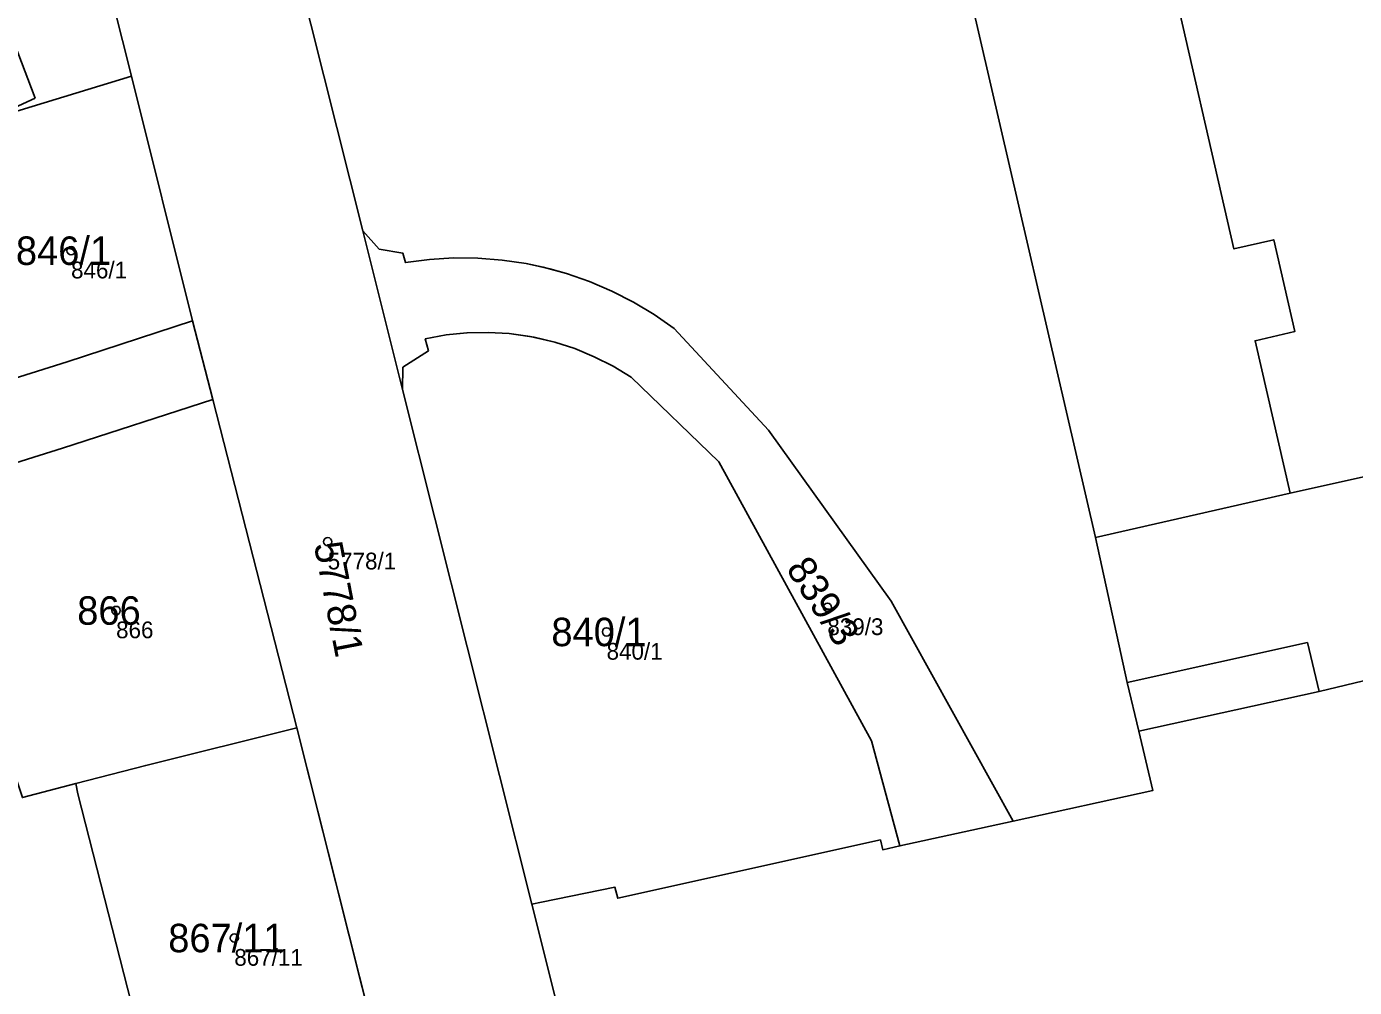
# Model space of a CAD drawing. Extents: x -690132 to -685994, y -975441 to -972444.
# Drawn here: x -687610.1 to -687530.8, y -973826.1 to -973768.7 of the extents above; entities that cross this region are included whole.
import ezdxf

# ---------------------------------------------------------------- set-up
doc = ezdxf.new("R2010")
doc.units = 0
for name, color, linetype in [('Definiční body', 7, 'Continuous'), ('Hranice parcel', 7, 'Continuous'), ('Parcelní čísla', 7, 'Continuous'), ('Polygon budovy', 7, 'Continuous'), ('Polygon parcely', 7, 'Continuous'), ('Vnitřní kresba', 7, 'Continuous')]:
    doc.layers.add(name, color=color, linetype=linetype)

msp = doc.modelspace()

# ---------------------------------------------------------------- linework, layer by layer
at = {"layer": 'Definiční body'}
for centre in [(-687607.44, -973782.09), (-687592.11, -973799.47), (-687562.26, -973803.39), (-687604.75, -973803.58), (-687575.45, -973804.86), (-687597.69, -973823.14)]:
    msp.add_circle(centre, 0.25, dxfattribs=at)
at = {"layer": 'Hranice parcel'}
for p, q in [((-687603.83, -973771.66), (-687600.19, -973786.28)), ((-687587.64, -973790.38), (-687590.01, -973780.9)), ((-687607.67, -973788.73), (-687600.19, -973786.28)), ((-687598.98, -973790.98), (-687600.19, -973786.28)), ((-687610.89, -973789.74), (-687607.67, -973788.73)), ((-687579.92, -973821.12), (-687587.64, -973790.38)), ((-687593.96, -973810.59), (-687598.98, -973790.98)), ((-687524.07, -973794.23), (-687534.62, -973796.58)), ((-687534.62, -973796.58), (-687546.24, -973799.21)), ((-687589.27, -973829.17), (-687593.96, -973810.59)), ((-687610.35, -973814.75), (-687607.16, -973813.92)), ((-687551.17, -973816.16), (-687557.93, -973817.64))]:
    msp.add_line(p, q, dxfattribs=at)
for points in [[(-687534.62, -973796.58), (-687536.71, -973787.47), (-687534.34, -973786.92), (-687535.6, -973781.44), (-687537.97, -973781.98), (-687541.98, -973764.49), (-687539.21, -973763.85), (-687542.55, -973749.51), (-687545.28, -973750.13), (-687549.26, -973732.76), (-687546.94, -973732.31), (-687547.68, -973728.62), (-687533.3, -973725.71), (-687533.15, -973726.45), (-687531.56, -973726.12), (-687531.71, -973725.39), (-687526.62, -973724.36), (-687528.66, -973713.83)], [(-687546.24, -973799.21), (-687553.67, -973767.12), (-687554.01, -973767.2), (-687555.35, -973761.38), (-687555.92, -973758.92), (-687557.29, -973753), (-687556.95, -973752.92), (-687564.14, -973721.81), (-687564.2, -973721.52)], [(-687590.01, -973780.9), (-687601.65, -973734.67), (-687601.43, -973731.24), (-687600.07, -973729.22), (-687597.63, -973727.67)], [(-687603.83, -973771.66), (-687609.19, -973750.43), (-687613.87, -973731.22)], [(-687603.83, -973771.66), (-687612.4, -973774.28), (-687619.47, -973776.45)], [(-687590.01, -973780.9), (-687589.03, -973781.99), (-687587.62, -973782.24), (-687587.47, -973782.8)], [(-687587.47, -973782.8), (-687586.033, -973782.613), (-687584.586, -973782.526), (-687583.137, -973782.539), (-687581.692, -973782.652), (-687580.259, -973782.864), (-687579.239, -973783.077), (-687577.841, -973783.458), (-687576.472, -973783.933), (-687575.139, -973784.503), (-687573.849, -973785.162), (-687572.607, -973785.909), (-687571.42, -973786.74)], [(-687573.99, -973789.65), (-687575.063, -973788.991), (-687576.185, -973788.42), (-687577.349, -973787.939), (-687578.547, -973787.552), (-687578.795, -973787.485), (-687580.025, -973787.214), (-687581.273, -973787.042), (-687582.53, -973786.969), (-687583.789, -973786.996), (-687585.041, -973787.124), (-687586.28, -973787.35)], [(-687571.42, -973786.74), (-687565.78, -973792.81), (-687558.46, -973803.03), (-687551.17, -973816.16)], [(-687586.28, -973787.35), (-687586.09, -973788.08), (-687587.63, -973789.05), (-687587.64, -973790.38)], [(-687557.93, -973817.64), (-687559.63, -973811.37), (-687568.75, -973794.7), (-687573.99, -973789.65)], [(-687615.69, -973796.32), (-687607.95, -973793.88), (-687598.98, -973790.98)], [(-687551.17, -973816.16), (-687542.82, -973814.33), (-687543.66, -973810.79), (-687544.35, -973807.88), (-687546.24, -973799.21)], [(-687607.16, -973813.92), (-687602.98, -973812.83), (-687593.96, -973810.59)], [(-687589.27, -973829.17), (-687600.85, -973832.09), (-687602.42, -973832.51), (-687602.59, -973831.74), (-687603.15, -973829.72), (-687607.03, -973814.53), (-687607.16, -973813.92)], [(-687579.92, -973821.12), (-687579.34, -973821), (-687574.95, -973820.11), (-687574.78, -973820.76), (-687559.09, -973817.28), (-687558.95, -973817.87), (-687557.93, -973817.64)], [(-687565.7, -973877.42), (-687569.43, -973862.63), (-687577.37, -973831.26), (-687578.41, -973827.14), (-687579.92, -973821.12)]]:
    msp.add_lwpolyline(points, dxfattribs=at)
at = {"layer": 'Polygon budovy'}
for points in [[(-687553.67, -973767.12), (-687546.24, -973799.21), (-687534.62, -973796.58), (-687536.71, -973787.47), (-687534.34, -973786.92), (-687535.6, -973781.44), (-687537.97, -973781.98), (-687541.98, -973764.49)], [(-687527.08, -973807.03), (-687532.88, -973808.41), (-687543.66, -973810.79), (-687542.82, -973814.33), (-687551.17, -973816.16), (-687557.93, -973817.64), (-687558.95, -973817.87), (-687559.09, -973817.28), (-687574.78, -973820.76), (-687574.95, -973820.11), (-687579.34, -973821), (-687579.92, -973821.12), (-687578.41, -973827.14)]]:
    msp.add_lwpolyline(points, dxfattribs=at)
at = {"layer": 'Polygon parcely'}
for points in [[(-687526.62, -973724.36), (-687531.71, -973725.39), (-687531.56, -973726.12), (-687533.15, -973726.45), (-687533.3, -973725.71), (-687547.68, -973728.62), (-687546.94, -973732.31), (-687549.26, -973732.76), (-687545.28, -973750.13), (-687542.55, -973749.51), (-687539.21, -973763.85), (-687541.98, -973764.49), (-687537.97, -973781.98), (-687535.6, -973781.44), (-687534.34, -973786.92), (-687536.71, -973787.47), (-687534.62, -973796.58), (-687524.07, -973794.23)], [(-687609.19, -973750.43), (-687603.83, -973771.66), (-687600.19, -973786.28), (-687598.98, -973790.98), (-687593.96, -973810.59), (-687589.27, -973829.17), (-687587.44, -973828.71), (-687581.37, -973827.14), (-687556.82, -973924.61), (-687553.62, -973925.34), (-687561.26, -973895.02), (-687565.7, -973877.42), (-687569.43, -973862.63), (-687577.37, -973831.26), (-687578.41, -973827.14), (-687579.92, -973821.12), (-687587.64, -973790.38), (-687590.01, -973780.9), (-687601.65, -973734.67)], [(-687601.65, -973734.67), (-687590.01, -973780.9), (-687589.03, -973781.99), (-687587.62, -973782.24), (-687587.47, -973782.8), (-687586.033, -973782.613), (-687584.586, -973782.526), (-687583.137, -973782.539), (-687581.692, -973782.652), (-687580.259, -973782.864), (-687579.239, -973783.077), (-687577.841, -973783.458), (-687576.472, -973783.933), (-687575.139, -973784.503), (-687573.849, -973785.162), (-687572.607, -973785.909), (-687571.42, -973786.74), (-687565.78, -973792.81), (-687558.46, -973803.03), (-687551.17, -973816.16), (-687542.82, -973814.33), (-687543.66, -973810.79), (-687544.35, -973807.88), (-687546.24, -973799.21), (-687553.67, -973767.12)], [(-687553.67, -973767.12), (-687546.24, -973799.21), (-687534.62, -973796.58), (-687536.71, -973787.47), (-687534.34, -973786.92), (-687535.6, -973781.44), (-687537.97, -973781.98), (-687541.98, -973764.49)], [(-687524.07, -973794.23), (-687534.62, -973796.58), (-687546.24, -973799.21), (-687544.35, -973807.88), (-687543.66, -973810.79), (-687542.82, -973814.33), (-687551.17, -973816.16), (-687557.93, -973817.64), (-687558.95, -973817.87), (-687559.09, -973817.28), (-687574.78, -973820.76), (-687574.95, -973820.11), (-687579.34, -973821), (-687579.92, -973821.12), (-687578.41, -973827.14), (-687577.37, -973831.26), (-687569.43, -973862.63), (-687565.7, -973877.42), (-687565.36, -973877.33), (-687559.57, -973875.87), (-687558.98, -973875.74), (-687511.3, -973863.07)], [(-687614.53, -973854.85), (-687606.21, -973848.62), (-687609.22, -973844.59), (-687609.85, -973842.2), (-687608.53, -973840.86), (-687588.36, -973832.82), (-687589.27, -973829.17), (-687600.85, -973832.09), (-687602.42, -973832.51), (-687602.59, -973831.74), (-687603.15, -973829.72), (-687607.03, -973814.53), (-687607.16, -973813.92), (-687610.35, -973814.75)]]:
    msp.add_lwpolyline(points, dxfattribs=at)
for points in [[(-687625.42, -973757.57), (-687624.68, -973760.17), (-687619.56, -973776.17), (-687619.47, -973776.45), (-687612.4, -973774.28), (-687603.83, -973771.66), (-687609.19, -973750.43), (-687613.87, -973731.22), (-687621.91, -973734.32), (-687623.94, -973735.1), (-687631.71, -973738.09), (-687631.62, -973738.34), (-687627.95, -973749.98), (-687626.01, -973756.02), (-687625.54, -973757.24)], [(-687607.67, -973788.73), (-687600.19, -973786.28), (-687603.83, -973771.66), (-687612.4, -973774.28), (-687619.47, -973776.45), (-687618.45, -973780.22), (-687614.84, -973779.19), (-687614.46, -973779.1), (-687610.89, -973789.74)], [(-687590.01, -973780.9), (-687587.64, -973790.38), (-687587.63, -973789.05), (-687586.09, -973788.08), (-687586.28, -973787.35), (-687585.041, -973787.124), (-687583.788, -973786.997), (-687582.53, -973786.97), (-687581.272, -973787.042), (-687581.017, -973787.069), (-687579.773, -973787.262), (-687578.547, -973787.552), (-687577.349, -973787.939), (-687576.185, -973788.42), (-687575.063, -973788.992), (-687573.99, -973789.65), (-687568.75, -973794.7), (-687559.63, -973811.37), (-687557.93, -973817.64), (-687551.17, -973816.16), (-687558.46, -973803.03), (-687565.78, -973792.81), (-687571.42, -973786.74), (-687572.607, -973785.909), (-687573.849, -973785.162), (-687575.139, -973784.502), (-687576.472, -973783.933), (-687577.841, -973783.457), (-687578.843, -973783.174), (-687580.259, -973782.864), (-687581.693, -973782.652), (-687583.137, -973782.539), (-687584.586, -973782.526), (-687586.033, -973782.613), (-687587.47, -973782.8), (-687587.62, -973782.24), (-687589.03, -973781.99)], [(-687607.95, -973793.88), (-687598.98, -973790.98), (-687600.19, -973786.28), (-687607.67, -973788.73), (-687610.89, -973789.74), (-687615.02, -973791.05), (-687633.05, -973796.93), (-687631.48, -973801.5), (-687615.69, -973796.32)], [(-687559.63, -973811.37), (-687568.75, -973794.7), (-687573.99, -973789.65), (-687575.063, -973788.991), (-687576.185, -973788.42), (-687577.349, -973787.939), (-687578.547, -973787.552), (-687578.795, -973787.485), (-687580.025, -973787.214), (-687581.273, -973787.042), (-687582.53, -973786.969), (-687583.789, -973786.996), (-687585.041, -973787.124), (-687586.28, -973787.35), (-687586.09, -973788.08), (-687587.63, -973789.05), (-687587.64, -973790.38), (-687579.92, -973821.12), (-687579.34, -973821), (-687574.95, -973820.11), (-687574.78, -973820.76), (-687559.09, -973817.28), (-687558.95, -973817.87), (-687557.93, -973817.64)], [(-687607.16, -973813.92), (-687602.98, -973812.83), (-687593.96, -973810.59), (-687598.98, -973790.98), (-687607.95, -973793.88), (-687615.69, -973796.32), (-687611.56, -973811.12), (-687610.35, -973814.75)], [(-687593.96, -973810.59), (-687602.98, -973812.83), (-687607.16, -973813.92), (-687607.03, -973814.53), (-687603.15, -973829.72), (-687602.59, -973831.74), (-687602.42, -973832.51), (-687600.85, -973832.09), (-687589.27, -973829.17)]]:
    msp.add_lwpolyline(points, close=True, dxfattribs=at)
at = {"layer": 'Vnitřní kresba'}
for p, q in [((-687616.01, -973756.02), (-687609.59, -973772.99)), ((-687609.59, -973772.99), (-687612.4, -973774.28)), ((-687544.35, -973807.88), (-687533.57, -973805.49)), ((-687533.57, -973805.49), (-687532.88, -973808.41)), ((-687532.88, -973808.41), (-687543.66, -973810.79))]:
    msp.add_line(p, q, dxfattribs=at)
msp.add_lwpolyline([(-687532.88, -973808.41), (-687527.08, -973807.03), (-687524.22, -973819.02), (-687522.3, -973818.52), (-687520.63, -973825.04), (-687519.95, -973824.87)], dxfattribs=at)

# ---------------------------------------------------------------- texts
at = {"layer": 'Definiční body'}
for s, p in [('846/1', (-687607.44, -973783.746)), ('5778/1', (-687592.11, -973801.126)), ('839/3', (-687562.26, -973805.046)), ('866', (-687604.75, -973805.236)), ('840/1', (-687575.45, -973806.516)), ('867/11', (-687597.69, -973824.796))]:
    msp.add_text(s, height=1, dxfattribs=at).set_placement(p)
at = {"layer": 'Parcelní čísla'}
for s, p in [('846/1', (-687610.738, -973782.94)), ('866', (-687607.075, -973804.43)), ('840/1', (-687578.748, -973805.71)), ('867/11', (-687601.637, -973823.99))]:
    msp.add_text(s, height=1.7, dxfattribs=at).set_placement(p)
for s, rotation, p in [('5778/1', 281, (-687592.944, -973799.632)), ('839/3', 303, (-687564.769, -973801.086))]:
    msp.add_text(s, height=1.7, rotation=rotation, dxfattribs=at).set_placement(p)

doc.saveas('drawing.dxf')
